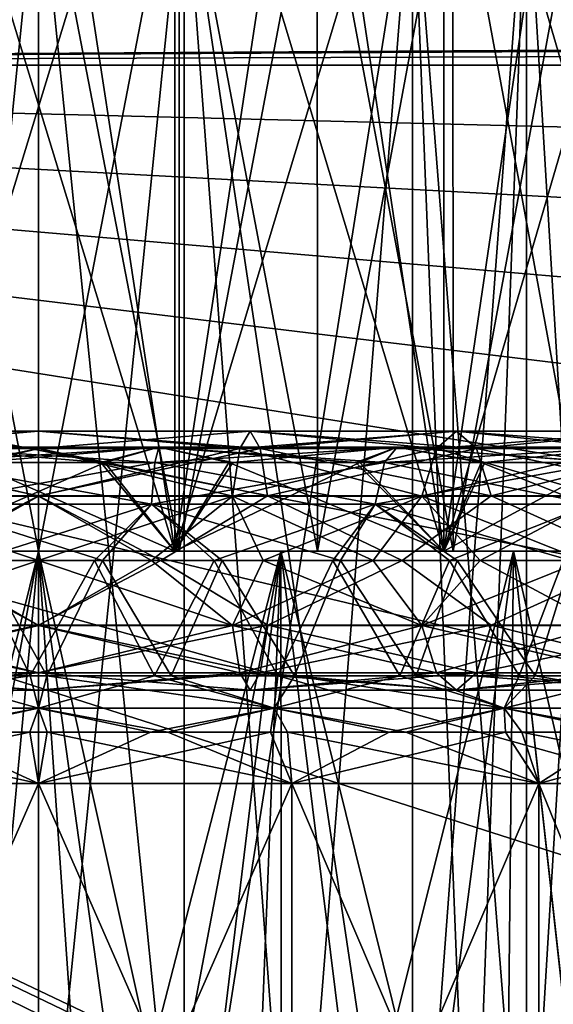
# Model space of a CAD drawing. Header units: metres. Extents: x -104 to 104, y -111 to 38.
# Tile 457 of 656: x -76.62 to -73.32, y 13.7 to 19.78. Entities that reach past the tile are written whole.
import ezdxf

# ---------------------------------------------------------------- set-up
doc = ezdxf.new("R2010")
doc.units = ezdxf.units.M
doc.layers.add('solid_509367_AD153', color=7, linetype='CONTINUOUS')

msp = doc.modelspace()

# ---------------------------------------------------------------- linework, layer by layer
at = {"layer": 'solid_509367_AD153'}
for points in [[(-75.659286, 16.5, 11.218543), (-76.5, 22, 11.25), (-77.340714, 22, 11.218543)], [(-77.340714, 16.5, 11.218543), (-75.659286, 16.5, 11.218543), (-77.340714, 22, 11.218543)], [(-77.340714, 16.5, -11.218543), (-77.340714, 22, -11.218543), (-76.5, 22, -11.25)], [(-77.340714, 16.5, -11.218543), (-76.5, 22, -11.25), (-75.659286, 22, -11.218543)], [(-75.659286, 16.5, -11.218543), (-77.340714, 16.5, -11.218543), (-75.659286, 22, -11.218543)], [(-75.659286, 16.5, 11.218543), (-75.659286, 22, 11.218543), (-76.5, 22, 11.25)], [(-73.996643, 16.5, 10.967939), (-74.823273, 22, 11.124347), (-75.659286, 22, 11.218543)], [(-75.659286, 16.5, 11.218543), (-73.996643, 16.5, 10.967939), (-75.659286, 22, 11.218543)], [(-75.659286, 16.5, -11.218543), (-75.659286, 22, -11.218543), (-74.823273, 22, -11.124347)], [(-75.659286, 16.5, -11.218543), (-74.823273, 22, -11.124347), (-73.996643, 22, -10.967939)], [(-73.996643, 16.5, -10.967939), (-75.659286, 16.5, -11.218543), (-73.996643, 22, -10.967939)], [(-73.996643, 16.5, 10.967939), (-73.996643, 22, 10.967939), (-74.823273, 22, 11.124347)], [(-72.389915, 16.5, 10.47233), (-73.184006, 22, 10.750194), (-73.996643, 22, 10.967939)], [(-73.996643, 16.5, 10.967939), (-72.389915, 16.5, 10.47233), (-73.996643, 22, 10.967939)], [(-73.996643, 16.5, -10.967939), (-73.996643, 22, -10.967939), (-73.184006, 22, -10.750194)], [(-73.996643, 16.5, -10.967939), (-73.184006, 22, -10.750194), (-72.389915, 22, -10.47233)], [(-72.389915, 16.5, -10.47233), (-73.996643, 16.5, -10.967939), (-72.389915, 22, -10.47233)], [(-77.368942, 16.5, -11.46591), (-76.5, 16.5, -11.5), (-77.367256, 21, -11.466357)], [(-77.368942, 16.5, 11.46591), (-77.367256, 21, 11.466357), (-76.5, 21, 11.5)], [(-77.368942, 16.5, 11.46591), (-76.5, 21, 11.5), (-76.5, 16.5, 11.5)], [(-76.5, 16.5, -11.5), (-76.5, 21, -11.5), (-77.367256, 21, -11.466357)], [(-75.631058, 16.5, -11.46591), (-75.632744, 21, -11.466357), (-76.5, 21, -11.5)], [(-76.5, 16.5, -11.5), (-75.631058, 16.5, -11.46591), (-76.5, 21, -11.5)], [(-76.5, 16.5, 11.5), (-76.5, 21, 11.5), (-75.632744, 21, 11.466357)], [(-75.631058, 16.5, 11.46591), (-76.5, 16.5, 11.5), (-75.632744, 21, 11.466357)], [(-75.631058, 16.5, 11.46591), (-75.632744, 21, 11.466357), (-74.779747, 21, 11.370247)], [(-74.777443, 16.5, -11.36965), (-74.779747, 21, -11.370247), (-75.632744, 21, -11.466357)], [(-75.631058, 16.5, -11.46591), (-74.777443, 16.5, -11.36965), (-75.632744, 21, -11.466357)], [(-74.777443, 16.5, 11.36965), (-75.631058, 16.5, 11.46591), (-74.779747, 21, 11.370247)], [(-74.777443, 16.5, 11.36965), (-74.779747, 21, 11.370247), (-73.94101, 21, 11.211671)], [(-73.939148, 16.5, -11.211221), (-73.94101, 21, -11.211671), (-74.779747, 21, -11.370247)], [(-74.777443, 16.5, -11.36965), (-73.939148, 16.5, -11.211221), (-74.779747, 21, -11.370247)], [(-73.939148, 16.5, 11.211221), (-74.777443, 16.5, 11.36965), (-73.94101, 21, 11.211671)], [(-73.939148, 16.5, 11.211221), (-73.94101, 21, 11.211671), (-73.112015, 21, 10.989048)], [(-73.112923, 16.5, -10.989388), (-73.112015, 21, -10.989048), (-73.94101, 21, -11.211671)], [(-73.939148, 16.5, -11.211221), (-73.112923, 16.5, -10.989388), (-73.94101, 21, -11.211671)], [(-73.112923, 16.5, 10.989388), (-73.939148, 16.5, 11.211221), (-73.112015, 21, 10.989048)], [(-77.400002, 11.9, 4), (-77.400002, 20.799999, 4), (-76.5, 20.799999, 4.099938)], [(-76.5, 11.9, 4.1), (-77.400002, 11.9, 4), (-76.5, 20.799999, 4.099938)], [(-76.5, 11.9, -4.1), (-76.5, 20.799999, -4.099938), (-77.400002, 20.799999, -4)], [(-77.400002, 11.9, -4), (-76.5, 11.9, -4.1), (-77.400002, 20.799999, -4)], [(-76.5, 11.9, 4.1), (-76.5, 20.799999, 4.099938), (-75.599998, 20.799999, 4)], [(-75.599998, 11.9, 4), (-76.5, 11.9, 4.1), (-75.599998, 20.799999, 4)], [(-75.599998, 11.9, -4), (-75.599998, 20.799999, -4), (-76.5, 20.799999, -4.099938)], [(-76.5, 11.9, -4.1), (-75.599998, 11.9, -4), (-76.5, 20.799999, -4.099938)], [(-74.190598, 11.381198, 4), (-75.599998, 20.799999, 4), (-74.190598, 20.799999, 4)], [(-74.919487, 11.69908, 4), (-75.599998, 11.9, 4), (-75.599998, 20.799999, 4)], [(-74.919487, 11.69908, 4), (-75.599998, 20.799999, 4), (-74.190598, 11.381198, 4)], [(-75.599998, 11.9, -4), (-74.190598, 20.799999, -4), (-75.599998, 20.799999, -4)], [(-74.915268, 11.697538, -4), (-74.190598, 20.799999, -4), (-75.599998, 11.9, -4)], [(-74.915268, 11.697538, -4), (-74.190598, 11.381198, -4), (-74.190598, 20.799999, -4)], [(-73.485901, 11.9, 2.779423), (-74.190598, 20.799999, 4), (-73.485901, 20.799999, 2.779423)], [(-73.828262, 11.697538, 3.372419), (-74.190598, 20.799999, 4), (-73.485901, 11.9, 2.779423)], [(-74.190598, 11.381198, 4), (-74.190598, 20.799999, 4), (-73.828262, 11.697538, 3.372419)], [(-74.190598, 11.381198, -4), (-73.485901, 20.799999, -2.779423), (-74.190598, 20.799999, -4)], [(-73.826157, 11.69908, -3.368766), (-73.485901, 20.799999, -2.779423), (-74.190598, 11.381198, -4)], [(-73.826157, 11.69908, -3.368766), (-73.485901, 11.9, -2.779423), (-73.485901, 20.799999, -2.779423)], [(-73.485901, 11.9, 2.779423), (-73.485901, 20.799999, 2.779423), (-72.949135, 20.799999, 2.049639)], [(-72.949295, 11.9, 2.05), (-73.485901, 11.9, 2.779423), (-72.949135, 20.799999, 2.049639)], [(-72.949295, 11.9, -2.05), (-72.949135, 20.799999, -2.049639), (-73.485901, 20.799999, -2.779423)], [(-73.485901, 11.9, -2.779423), (-72.949295, 11.9, -2.05), (-73.485901, 20.799999, -2.779423)], [(-88.5, 20.074024, -18.885818), (88.5, 19.5, -19), (-88.5, 19.5, -19)], [(-88.5, 20.074024, -18.885818), (88.5, 20.074024, -18.885818), (88.5, 19.5, -19)], [(-14.688318, 19.950813, 18.930653), (-88.5, 20.072937, 18.886271), (-88.5, 19.5, 19)], [(-14.947223, 19.909328, 18.943069), (-14.688318, 19.950813, 18.930653), (-88.5, 19.5, 19)], [(-15.888826, 19.749252, 18.979147), (-14.947223, 19.909328, 18.943069), (-88.5, 19.5, 19)], [(-15.888826, 19.749252, 18.979147), (-88.5, 19.5, 19), (-17.197384, 19.5, 19)], [(-88.5, -7.5, -19), (-88.5, 19.5, -19), (88.5, 19.5, -19)], [(-36.57795, -7.5, -19), (-88.5, -7.5, -19), (88.5, 19.5, -19)], [(-88.5, 19.5, 19), (-18.989748, 17.759779, 19), (-17.197384, 19.5, 19)], [(-88.5, 19.5, 19), (-20.601435, 15.860655, 19), (-18.989748, 17.759779, 19)], [(-88.5, 19.5, 19), (-22.036695, 13.796837, 19), (-20.601435, 15.860655, 19)], [(-88.5, 19.5, 19), (-23.262661, 11.611843, 19), (-22.036695, 13.796837, 19)], [(-88.5, 19.5, 19), (-24.274422, 9.313841, 19), (-23.262661, 11.611843, 19)], [(-88.5, 19.5, 19), (-25.057833, 6.933899, 19), (-24.274422, 9.313841, 19)], [(-88.5, 19.5, 19), (-25.610046, 4.486145, 19), (-25.057833, 6.933899, 19)], [(-88.5, 19.5, 19), (-25.922733, 1.996398, 19), (-25.610046, 4.486145, 19)], [(-88.5, 19.5, 19), (-25.994944, -0.508141, 19), (-25.922733, 1.996398, 19)], [(-88.5, 19.5, 19), (-28.25597, -9.176244, 19), (-25.994944, -0.508141, 19)], [(-88.5, 19.5, 19), (-30.260374, -8.449453, 19), (-28.25597, -9.176244, 19)], [(-88.5, 19.5, 19), (-32.333549, -7.923218, 19), (-30.260374, -8.449453, 19)], [(-88.5, 19.5, 19), (-34.437721, -7.607192, 19), (-32.333549, -7.923218, 19)], [(-88.5, 19.5, 19), (-36.57795, -7.5, 19), (-34.437721, -7.607192, 19)], [(-88.5, 19.5, 19), (-88.5, -7.5, 19), (-36.57795, -7.5, 19)], [(-77.868744, 17.135294, 8.641914), (-76.5, 17.135294, 8.749638), (-77.806099, 17.242264, 8.24637)], [(-77.868744, 17.135294, -8.641914), (-77.806099, 17.242264, -8.24637), (-76.5, 17.242264, -8.349162)], [(-76.5, 17.135294, -8.749638), (-77.868744, 17.135294, -8.641914), (-76.5, 17.242264, -8.349162)], [(-77.806099, 17.242264, 8.24637), (-76.5, 17.242264, 8.349162), (-77.743484, 17.134457, 7.851048)], [(-76.5, 17.135294, 8.749638), (-76.5, 17.242264, 8.349162), (-77.806099, 17.242264, 8.24637)], [(-77.806099, 17.242264, -8.24637), (-77.743484, 17.134457, -7.851048), (-76.5, 17.134457, -7.948912)], [(-76.5, 17.242264, -8.349162), (-77.806099, 17.242264, -8.24637), (-76.5, 17.134457, -7.948912)], [(-76.5, 17.242264, 8.349162), (-76.5, 17.134457, 7.948912), (-77.743484, 17.134457, 7.851048)], [(-75.193901, 17.242264, 8.24637), (-75.256516, 17.134457, 7.851048), (-76.5, 17.134457, 7.948912)], [(-76.5, 17.242264, 8.349162), (-75.193901, 17.242264, 8.24637), (-76.5, 17.134457, 7.948912)], [(-75.131256, 17.135294, 8.641914), (-75.193901, 17.242264, 8.24637), (-76.5, 17.242264, 8.349162)], [(-76.5, 17.135294, 8.749638), (-75.131256, 17.135294, 8.641914), (-76.5, 17.242264, 8.349162)], [(-76.5, 17.242264, -8.349162), (-76.5, 17.134457, -7.948912), (-75.256516, 17.134457, -7.851048)], [(-75.193901, 17.242264, -8.24637), (-76.5, 17.242264, -8.349162), (-75.256516, 17.134457, -7.851048)], [(-76.5, 17.135294, -8.749638), (-76.5, 17.242264, -8.349162), (-75.193901, 17.242264, -8.24637)], [(-75.131256, 17.135294, -8.641914), (-76.5, 17.135294, -8.749638), (-75.193901, 17.242264, -8.24637)], [(-73.919968, 17.242264, 7.940525), (-74.043648, 17.134457, 7.559865), (-75.256516, 17.134457, 7.851048)], [(-75.193901, 17.242264, 8.24637), (-73.919968, 17.242264, 7.940525), (-75.256516, 17.134457, 7.851048)], [(-75.193901, 17.242264, -8.24637), (-75.256516, 17.134457, -7.851048), (-74.043648, 17.134457, -7.559865)], [(-73.796211, 17.135294, 8.3214), (-73.919968, 17.242264, 7.940525), (-75.193901, 17.242264, 8.24637)], [(-75.131256, 17.135294, 8.641914), (-73.796211, 17.135294, 8.3214), (-75.193901, 17.242264, 8.24637)], [(-73.919968, 17.242264, -7.940525), (-75.193901, 17.242264, -8.24637), (-74.043648, 17.134457, -7.559865)], [(-75.131256, 17.135294, -8.641914), (-75.193901, 17.242264, -8.24637), (-73.919968, 17.242264, -7.940525)], [(-73.796211, 17.135294, -8.3214), (-75.131256, 17.135294, -8.641914), (-73.919968, 17.242264, -7.940525)], [(-72.709557, 17.242264, 7.439158), (-72.891266, 17.134457, 7.082532), (-74.043648, 17.134457, 7.559865)], [(-73.919968, 17.242264, 7.940525), (-72.709557, 17.242264, 7.439158), (-74.043648, 17.134457, 7.559865)], [(-73.919968, 17.242264, -7.940525), (-74.043648, 17.134457, -7.559865), (-72.891266, 17.134457, -7.082532)], [(-72.527748, 17.135294, 7.795984), (-72.709557, 17.242264, 7.439158), (-73.919968, 17.242264, 7.940525)], [(-73.796211, 17.135294, 8.3214), (-72.527748, 17.135294, 7.795984), (-73.919968, 17.242264, 7.940525)], [(-72.709557, 17.242264, -7.439158), (-73.919968, 17.242264, -7.940525), (-72.891266, 17.134457, -7.082532)], [(-73.796211, 17.135294, -8.3214), (-73.919968, 17.242264, -7.940525), (-72.709557, 17.242264, -7.439158)], [(-72.527748, 17.135294, -7.795984), (-73.796211, 17.135294, -8.3214), (-72.709557, 17.242264, -7.439158)], [(-75.756439, 17.142265, 9.922178), (-76.884552, 17.048483, 10.292819), (-77.243561, 17.142265, 9.922178)], [(-77.243561, 17.142265, -9.922178), (-76.908752, 17.048483, -10.291886), (-76.115448, 17.048483, -10.292819)], [(-77.243561, 17.142265, -9.922178), (-76.115448, 17.048483, -10.292819), (-75.756439, 17.142265, -9.922178)], [(-77.243561, 17.142265, 9.922178), (-77.217384, 17.0483, 9.57284), (-75.782616, 17.0483, 9.57284)], [(-75.756439, 17.142265, 9.922178), (-77.243561, 17.142265, 9.922178), (-75.782616, 17.0483, 9.57284)], [(-77.243561, 17.142265, -9.922178), (-75.756439, 17.142265, -9.922178), (-77.217384, 17.0483, -9.57284)], [(-75.756439, 17.142265, -9.922178), (-75.782616, 17.0483, -9.57284), (-77.217384, 17.0483, -9.57284)], [(-75.756439, 17.142265, 9.922178), (-76.091248, 17.048483, 10.291886), (-76.884552, 17.048483, 10.292819)], [(-75.756439, 17.142265, -9.922178), (-76.115448, 17.048483, -10.292819), (-75.324379, 17.048483, -10.232688)], [(-75.756439, 17.142265, 9.922178), (-75.300194, 17.048483, 10.22988), (-76.091248, 17.048483, 10.291886)], [(-75.756439, 17.142265, 9.922178), (-75.782616, 17.0483, 9.57284), (-74.363869, 17.0483, 9.358998)], [(-74.285919, 17.142265, -9.700533), (-74.363869, 17.0483, -9.358998), (-75.782616, 17.0483, -9.57284)], [(-75.756439, 17.142265, -9.922178), (-74.285919, 17.142265, -9.700533), (-75.782616, 17.0483, -9.57284)], [(-74.285919, 17.142265, 9.700533), (-75.300194, 17.048483, 10.22988), (-75.756439, 17.142265, 9.922178)], [(-75.756439, 17.142265, -9.922178), (-75.324379, 17.048483, -10.232688), (-74.539917, 17.048483, -10.111778)], [(-75.756439, 17.142265, -9.922178), (-74.539917, 17.048483, -10.111778), (-74.285919, 17.142265, -9.700533)], [(-74.285919, 17.142265, 9.700533), (-75.756439, 17.142265, 9.922178), (-74.363869, 17.0483, 9.358998)], [(-74.285919, 17.142265, 9.700533), (-74.516182, 17.048483, 10.107148), (-75.300194, 17.048483, 10.22988)], [(-74.285919, 17.142265, -9.700533), (-74.539917, 17.048483, -10.111778), (-73.76712, 17.048483, -9.930829)], [(-74.285919, 17.142265, 9.700533), (-73.743835, 17.048483, 9.924391), (-74.516182, 17.048483, 10.107148)], [(-74.285919, 17.142265, 9.700533), (-74.363869, 17.0483, 9.358998), (-72.992844, 17.0483, 8.936092)], [(-72.864861, 17.142265, -9.262194), (-72.992844, 17.0483, -8.936092), (-74.363869, 17.0483, -9.358998)], [(-74.285919, 17.142265, -9.700533), (-72.864861, 17.142265, -9.262194), (-74.363869, 17.0483, -9.358998)], [(-72.864861, 17.142265, 9.262194), (-73.743835, 17.048483, 9.924391), (-74.285919, 17.142265, 9.700533)], [(-74.285919, 17.142265, -9.700533), (-73.76712, 17.048483, -9.930829), (-73.010841, 17.048483, -9.691013)], [(-74.285919, 17.142265, -9.700533), (-73.010841, 17.048483, -9.691013), (-72.864861, 17.142265, -9.262194)], [(-72.864861, 17.142265, 9.262194), (-74.285919, 17.142265, 9.700533), (-72.992844, 17.0483, 8.936092)], [(-72.864861, 17.142265, 9.262194), (-72.987991, 17.048483, 9.682757), (-73.743835, 17.048483, 9.924391)], [(-77.914612, 16.842264, 8.931488), (-76.5, 16.842264, 9.04282), (-77.868744, 17.135294, 8.641914)], [(-77.914612, 16.842264, -8.931488), (-77.868744, 17.135294, -8.641914), (-76.5, 17.135294, -8.749638)], [(-76.5, 16.842264, -9.04282), (-77.914612, 16.842264, -8.931488), (-76.5, 17.135294, -8.749638)], [(-76.5, 16.842264, 9.04282), (-76.5, 17.135294, 8.749638), (-77.868744, 17.135294, 8.641914)], [(-77.743484, 17.134457, 7.851048), (-76.5, 17.134457, 7.948912), (-77.697716, 16.840813, 7.562081)], [(-77.743484, 17.134457, -7.851048), (-77.697716, 16.840813, -7.562081), (-76.5, 16.840813, -7.656343)], [(-76.5, 17.134457, -7.948912), (-77.743484, 17.134457, -7.851048), (-76.5, 16.840813, -7.656343)], [(-76.5, 17.134457, 7.948912), (-76.5, 16.840813, 7.656343), (-77.697716, 16.840813, 7.562081)], [(-75.085388, 16.842264, 8.931488), (-75.131256, 17.135294, 8.641914), (-76.5, 17.135294, 8.749638)], [(-76.5, 16.842264, 9.04282), (-75.085388, 16.842264, 8.931488), (-76.5, 17.135294, 8.749638)], [(-76.5, 16.842264, -9.04282), (-76.5, 17.135294, -8.749638), (-75.131256, 17.135294, -8.641914)], [(-75.085388, 16.842264, -8.931488), (-76.5, 16.842264, -9.04282), (-75.131256, 17.135294, -8.641914)], [(-75.256516, 17.134457, 7.851048), (-75.302284, 16.840813, 7.562081), (-76.5, 16.840813, 7.656343)], [(-76.5, 17.134457, 7.948912), (-75.256516, 17.134457, 7.851048), (-76.5, 16.840813, 7.656343)], [(-76.5, 17.134457, -7.948912), (-76.5, 16.840813, -7.656343), (-75.302284, 16.840813, -7.562081)], [(-75.256516, 17.134457, -7.851048), (-76.5, 17.134457, -7.948912), (-75.302284, 16.840813, -7.562081)], [(-74.043648, 17.134457, 7.559865), (-74.134056, 16.840813, 7.281615), (-75.302284, 16.840813, 7.562081)], [(-75.256516, 17.134457, 7.851048), (-74.043648, 17.134457, 7.559865), (-75.302284, 16.840813, 7.562081)], [(-75.256516, 17.134457, -7.851048), (-75.302284, 16.840813, -7.562081), (-74.134056, 16.840813, -7.281615)], [(-74.043648, 17.134457, -7.559865), (-75.256516, 17.134457, -7.851048), (-74.134056, 16.840813, -7.281615)], [(-73.705612, 16.842264, 8.600233), (-73.796211, 17.135294, 8.3214), (-75.131256, 17.135294, 8.641914)], [(-75.085388, 16.842264, 8.931488), (-73.705612, 16.842264, 8.600233), (-75.131256, 17.135294, 8.641914)], [(-75.085388, 16.842264, -8.931488), (-75.131256, 17.135294, -8.641914), (-73.796211, 17.135294, -8.3214)], [(-73.705612, 16.842264, -8.600233), (-75.085388, 16.842264, -8.931488), (-73.796211, 17.135294, -8.3214)], [(-72.891266, 17.134457, 7.082532), (-73.024094, 16.840813, 6.821852), (-74.134056, 16.840813, 7.281615)], [(-74.043648, 17.134457, 7.559865), (-72.891266, 17.134457, 7.082532), (-74.134056, 16.840813, 7.281615)], [(-74.043648, 17.134457, -7.559865), (-74.134056, 16.840813, -7.281615), (-73.024094, 16.840813, -6.821852)], [(-72.891266, 17.134457, -7.082532), (-74.043648, 17.134457, -7.559865), (-73.024094, 16.840813, -6.821852)], [(-72.394646, 16.842264, 8.057212), (-72.527748, 17.135294, 7.795984), (-73.796211, 17.135294, 8.3214)], [(-73.705612, 16.842264, 8.600233), (-72.394646, 16.842264, 8.057212), (-73.796211, 17.135294, 8.3214)], [(-73.705612, 16.842264, -8.600233), (-73.796211, 17.135294, -8.3214), (-72.527748, 17.135294, -7.795984)], [(-72.394646, 16.842264, -8.057212), (-73.705612, 16.842264, -8.600233), (-72.527748, 17.135294, -7.795984)], [(-76.091248, 17.048483, 10.291886), (-75.659286, 16.5, 11.218543), (-77.340714, 16.5, 11.218543)], [(-76.884552, 17.048483, 10.292819), (-76.091248, 17.048483, 10.291886), (-77.340714, 16.5, 11.218543)], [(-76.908752, 17.048483, -10.291886), (-77.340714, 16.5, -11.218543), (-75.659286, 16.5, -11.218543)], [(-77.217384, 17.0483, 9.57284), (-77.198235, 16.79163, 9.31729), (-75.801765, 16.79163, 9.31729)], [(-75.782616, 17.0483, 9.57284), (-77.217384, 17.0483, 9.57284), (-75.801765, 16.79163, 9.31729)], [(-77.217384, 17.0483, -9.57284), (-75.782616, 17.0483, -9.57284), (-77.198235, 16.79163, -9.31729)], [(-75.782616, 17.0483, -9.57284), (-75.801765, 16.79163, -9.31729), (-77.198235, 16.79163, -9.31729)], [(-76.115448, 17.048483, -10.292819), (-76.908752, 17.048483, -10.291886), (-75.659286, 16.5, -11.218543)], [(-75.324379, 17.048483, -10.232688), (-76.115448, 17.048483, -10.292819), (-75.659286, 16.5, -11.218543)], [(-76.091248, 17.048483, 10.291886), (-75.300194, 17.048483, 10.22988), (-75.659286, 16.5, 11.218543)], [(-75.782616, 17.0483, 9.57284), (-75.801765, 16.79163, 9.31729), (-74.420891, 16.79163, 9.109158)], [(-74.363869, 17.0483, -9.358998), (-74.420891, 16.79163, -9.109158), (-75.801765, 16.79163, -9.31729)], [(-75.782616, 17.0483, -9.57284), (-74.363869, 17.0483, -9.358998), (-75.801765, 16.79163, -9.31729)], [(-74.363869, 17.0483, 9.358998), (-75.782616, 17.0483, 9.57284), (-74.420891, 16.79163, 9.109158)], [(-74.516182, 17.048483, 10.107148), (-73.996643, 16.5, 10.967939), (-75.659286, 16.5, 11.218543)], [(-75.300194, 17.048483, 10.22988), (-74.516182, 17.048483, 10.107148), (-75.659286, 16.5, 11.218543)], [(-75.324379, 17.048483, -10.232688), (-75.659286, 16.5, -11.218543), (-73.996643, 16.5, -10.967939)], [(-74.539917, 17.048483, -10.111778), (-75.324379, 17.048483, -10.232688), (-73.996643, 16.5, -10.967939)], [(-73.76712, 17.048483, -9.930829), (-74.539917, 17.048483, -10.111778), (-73.996643, 16.5, -10.967939)], [(-74.516182, 17.048483, 10.107148), (-73.743835, 17.048483, 9.924391), (-73.996643, 16.5, 10.967939)], [(-74.363869, 17.0483, 9.358998), (-74.420891, 16.79163, 9.109158), (-73.086464, 16.79163, 8.69754)], [(-72.992844, 17.0483, -8.936092), (-73.086464, 16.79163, -8.69754), (-74.420891, 16.79163, -9.109158)], [(-74.363869, 17.0483, -9.358998), (-72.992844, 17.0483, -8.936092), (-74.420891, 16.79163, -9.109158)], [(-72.992844, 17.0483, 8.936092), (-74.363869, 17.0483, 9.358998), (-73.086464, 16.79163, 8.69754)], [(-72.987991, 17.048483, 9.682757), (-72.389915, 16.5, 10.47233), (-73.996643, 16.5, 10.967939)], [(-73.743835, 17.048483, 9.924391), (-72.987991, 17.048483, 9.682757), (-73.996643, 16.5, 10.967939)], [(-73.76712, 17.048483, -9.930829), (-73.996643, 16.5, -10.967939), (-72.389915, 16.5, -10.47233)], [(-73.010841, 17.048483, -9.691013), (-73.76712, 17.048483, -9.930829), (-72.389915, 16.5, -10.47233)], [(-77.914612, 16.842264, 8.931488), (-77.2556, 16.442265, 9.118748), (-76.5, 16.842264, 9.04282)], [(-76.5, 16.842264, -9.04282), (-77.2556, 16.442265, -9.118748), (-77.914612, 16.842264, -8.931488)], [(-77.697716, 16.840813, 7.562081), (-76.5, 16.840813, 7.656343), (-77.196625, 16.442265, 7.517793)], [(-77.697716, 16.840813, -7.562081), (-77.196625, 16.442265, -7.517793), (-76.5, 16.442265, -7.55)], [(-76.5, 16.840813, -7.656343), (-77.697716, 16.840813, -7.562081), (-76.5, 16.442265, -7.55)], [(-76.5, 16.842264, 9.04282), (-77.2556, 16.442265, 9.118748), (-75.7444, 16.442265, 9.118748)], [(-76.5, 16.842264, -9.04282), (-75.7444, 16.442265, -9.118748), (-77.2556, 16.442265, -9.118748)], [(-76.5, 16.840813, 7.656343), (-76.5, 16.442265, 7.55), (-77.196625, 16.442265, 7.517793)], [(-76.5, 16.842264, 9.04282), (-75.7444, 16.442265, 9.118748), (-75.085388, 16.842264, 8.931488)], [(-75.085388, 16.842264, -8.931488), (-75.7444, 16.442265, -9.118748), (-76.5, 16.842264, -9.04282)], [(-75.302284, 16.840813, 7.562081), (-75.803375, 16.442265, 7.517793), (-76.5, 16.442265, 7.55)], [(-76.5, 16.840813, 7.656343), (-75.302284, 16.840813, 7.562081), (-76.5, 16.442265, 7.55)], [(-76.5, 16.840813, -7.656343), (-76.5, 16.442265, -7.55), (-75.803375, 16.442265, -7.517793)], [(-75.302284, 16.840813, -7.562081), (-76.5, 16.840813, -7.656343), (-75.803375, 16.442265, -7.517793)], [(-75.302284, 16.840813, 7.562081), (-75.112694, 16.442265, 7.421447), (-75.803375, 16.442265, 7.517793)], [(-75.302284, 16.840813, -7.562081), (-75.803375, 16.442265, -7.517793), (-75.112694, 16.442265, -7.421447)], [(-75.085388, 16.842264, 8.931488), (-75.7444, 16.442265, 9.118748), (-74.253807, 16.442265, 8.870012)], [(-75.085388, 16.842264, -8.931488), (-74.253807, 16.442265, -8.870012), (-75.7444, 16.442265, -9.118748)], [(-75.302284, 16.840813, 7.562081), (-74.134056, 16.840813, 7.281615), (-75.112694, 16.442265, 7.421447)], [(-75.302284, 16.840813, -7.562081), (-75.112694, 16.442265, -7.421447), (-74.433846, 16.442265, -7.261784)], [(-74.134056, 16.840813, -7.281615), (-75.302284, 16.840813, -7.562081), (-74.433846, 16.442265, -7.261784)], [(-74.134056, 16.840813, 7.281615), (-74.433846, 16.442265, 7.261784), (-75.112694, 16.442265, 7.421447)], [(-75.085388, 16.842264, 8.931488), (-74.253807, 16.442265, 8.870012), (-73.705612, 16.842264, 8.600233)], [(-73.705612, 16.842264, -8.600233), (-74.253807, 16.442265, -8.870012), (-75.085388, 16.842264, -8.931488)], [(-74.134056, 16.840813, 7.281615), (-73.772629, 16.442265, 7.040165), (-74.433846, 16.442265, 7.261784)], [(-74.134056, 16.840813, -7.281615), (-74.433846, 16.442265, -7.261784), (-73.772629, 16.442265, -7.040165)], [(-73.705612, 16.842264, 8.600233), (-74.253807, 16.442265, 8.870012), (-72.824486, 16.442265, 8.379326)], [(-73.705612, 16.842264, -8.600233), (-72.824486, 16.442265, -8.379326), (-74.253807, 16.442265, -8.870012)], [(-74.134056, 16.840813, 7.281615), (-73.024094, 16.840813, 6.821852), (-73.772629, 16.442265, 7.040165)], [(-74.134056, 16.840813, -7.281615), (-73.772629, 16.442265, -7.040165), (-73.134674, 16.442265, -6.758483)], [(-73.024094, 16.840813, -6.821852), (-74.134056, 16.840813, -7.281615), (-73.134674, 16.442265, -6.758483)], [(-73.024094, 16.840813, 6.821852), (-73.134674, 16.442265, 6.758483), (-73.772629, 16.442265, 7.040165)], [(-73.705612, 16.842264, 8.600233), (-72.824486, 16.442265, 8.379326), (-72.394646, 16.842264, 8.057212)], [(-72.394646, 16.842264, -8.057212), (-72.824486, 16.442265, -8.379326), (-73.705612, 16.842264, -8.600233)], [(-77.198235, 16.79163, 9.31729), (-76.845345, 16.442265, 9.243551), (-76.104431, 16.442265, 9.241538)], [(-75.801765, 16.79163, 9.31729), (-77.198235, 16.79163, 9.31729), (-76.104431, 16.442265, 9.241538)], [(-77.198235, 16.79163, -9.31729), (-75.801765, 16.79163, -9.31729), (-76.895569, 16.442265, -9.241538)], [(-75.801765, 16.79163, -9.31729), (-76.154655, 16.442265, -9.243551), (-76.895569, 16.442265, -9.241538)], [(-75.801765, 16.79163, -9.31729), (-75.415901, 16.442265, -9.186253), (-76.154655, 16.442265, -9.243551)], [(-75.801765, 16.79163, 9.31729), (-76.104431, 16.442265, 9.241538), (-75.365883, 16.442265, 9.180211)], [(-75.801765, 16.79163, 9.31729), (-75.365883, 16.442265, 9.180211), (-74.634544, 16.442265, 9.059943)], [(-74.420891, 16.79163, 9.109158), (-75.801765, 16.79163, 9.31729), (-74.634544, 16.442265, 9.059943)], [(-75.801765, 16.79163, -9.31729), (-74.420891, 16.79163, -9.109158), (-75.415901, 16.442265, -9.186253)], [(-74.420891, 16.79163, -9.109158), (-74.683762, 16.442265, -9.069938), (-75.415901, 16.442265, -9.186253)], [(-74.420891, 16.79163, -9.109158), (-73.963356, 16.442265, -8.895388), (-74.683762, 16.442265, -9.069938)], [(-74.420891, 16.79163, 9.109158), (-74.634544, 16.442265, 9.059943), (-73.915085, 16.442265, 8.881481)], [(-74.420891, 16.79163, 9.109158), (-73.915085, 16.442265, 8.881481), (-73.212433, 16.442265, 8.646063)], [(-73.086464, 16.79163, 8.69754), (-74.420891, 16.79163, 9.109158), (-73.212433, 16.442265, 8.646063)], [(-74.420891, 16.79163, -9.109158), (-73.086464, 16.79163, -8.69754), (-73.963356, 16.442265, -8.895388)], [(-73.086464, 16.79163, -8.69754), (-73.259491, 16.442265, -8.663811), (-73.963356, 16.442265, -8.895388)], [(-77.995377, 16.5, -9.380819), (-76.5, 16.5, -9.5), (-77.368942, 16.5, -11.46591)], [(-76.5, 16.5, 9.5), (-77.960716, 10.619172, 9.387029), (-77.995377, 16.5, 9.380819)], [(-77.995377, 16.5, -9.380819), (-77.048134, 10.666221, -9.484174), (-76.5, 10.70348, -9.5)], [(-77.995377, 16.5, -9.380819), (-76.5, 10.70348, -9.5), (-76.5, 16.5, -9.5)], [(-76.5, 16.5, 9.5), (-77.995377, 16.5, 9.380819), (-76.5, 16.5, 11.5)], [(-77.995377, 16.5, 9.380819), (-77.368942, 16.5, 11.46591), (-76.5, 16.5, 11.5)], [(-76.5, 16.5, 9.5), (-77.591888, 10.635912, 9.437043), (-77.960716, 10.619172, 9.387029)], [(-76.5, 16.5, 9.5), (-77.048088, 10.666222, 9.484177), (-77.591888, 10.635912, 9.437043)], [(-76.5, 16.5, -9.5), (-76.5, 16.5, -11.5), (-77.368942, 16.5, -11.46591)], [(-76.5, 16.5, 9.5), (-76.5, 10.70348, 9.5), (-77.048088, 10.666222, 9.484177)], [(-75.004623, 16.5, 9.380819), (-76.098671, 10.730312, 9.491519), (-76.5, 10.70348, 9.5)], [(-75.004623, 16.5, 9.380819), (-76.5, 10.70348, 9.5), (-76.5, 16.5, 9.5)], [(-76.5, 16.5, -9.5), (-75.697693, 10.757462, -9.466061), (-75.229797, 10.790717, -9.414701)], [(-75.004623, 16.5, -9.380819), (-76.5, 16.5, -9.5), (-75.229797, 10.790717, -9.414701)], [(-76.5, 16.5, -9.5), (-76.098579, 10.730318, -9.491515), (-75.697693, 10.757462, -9.466061)], [(-76.5, 16.5, -9.5), (-76.5, 10.70348, -9.5), (-76.098579, 10.730318, -9.491515)], [(-75.004623, 16.5, -9.380819), (-76.5, 16.5, -11.5), (-76.5, 16.5, -9.5)], [(-75.004623, 16.5, -9.380819), (-75.631058, 16.5, -11.46591), (-76.5, 16.5, -11.5)], [(-75.004623, 16.5, 9.380819), (-76.5, 16.5, 9.5), (-75.631058, 16.5, 11.46591)], [(-76.5, 16.5, 9.5), (-76.5, 16.5, 11.5), (-75.631058, 16.5, 11.46591)], [(-75.004623, 16.5, 9.380819), (-75.697693, 10.757462, 9.466061), (-76.098671, 10.730312, 9.491519)], [(-75.004623, 16.5, 9.380819), (-75.229767, 10.79072, 9.414697), (-75.697693, 10.757462, 9.466061)], [(-75.004623, 16.5, -9.380819), (-74.777443, 16.5, -11.36965), (-75.631058, 16.5, -11.46591)], [(-75.004623, 16.5, 9.380819), (-75.631058, 16.5, 11.46591), (-74.777443, 16.5, 11.36965)], [(-75.004623, 16.5, -9.380819), (-75.229797, 10.790717, -9.414701), (-74.998024, 10.808739, -9.380515)], [(-75.004623, 16.5, 9.380819), (-74.998123, 10.808731, 9.38053), (-75.229767, 10.79072, 9.414697)], [(-73.56707, 16.5, 9.035478), (-74.998123, 10.808731, 9.38053), (-75.004623, 16.5, 9.380819)], [(-75.004623, 16.5, -9.380819), (-74.998024, 10.808739, -9.380515), (-74.305962, 10.868917, -9.24317)], [(-75.004623, 16.5, -9.380819), (-74.305962, 10.868917, -9.24317), (-73.625328, 10.938002, -9.054626)], [(-75.004623, 16.5, -9.380819), (-73.625328, 10.938002, -9.054626), (-73.56707, 16.5, -9.035478)], [(-75.004623, 16.5, -9.380819), (-73.56707, 16.5, -9.035478), (-74.777443, 16.5, -11.36965)], [(-73.56707, 16.5, 9.035478), (-75.004623, 16.5, 9.380819), (-73.939148, 16.5, 11.211221)], [(-75.004623, 16.5, 9.380819), (-74.777443, 16.5, 11.36965), (-73.939148, 16.5, 11.211221)], [(-73.56707, 16.5, 9.035478), (-74.306198, 10.868896, 9.243225), (-74.998123, 10.808731, 9.38053)], [(-73.56707, 16.5, -9.035478), (-73.939148, 16.5, -11.211221), (-74.777443, 16.5, -11.36965)], [(-73.56707, 16.5, 9.035478), (-73.625725, 10.937958, 9.054752), (-74.306198, 10.868896, 9.243225)], [(-73.56707, 16.5, -9.035478), (-73.112923, 16.5, -10.989388), (-73.939148, 16.5, -11.211221)], [(-73.56707, 16.5, 9.035478), (-73.939148, 16.5, 11.211221), (-73.112923, 16.5, 10.989388)], [(-73.56707, 16.5, 9.035478), (-72.959328, 11.016049, 8.815535), (-73.625725, 10.937958, 9.054752)], [(-73.56707, 16.5, -9.035478), (-73.625328, 10.938002, -9.054626), (-72.958733, 11.016124, -8.815294)], [(-72.184845, 16.5, 8.462941), (-72.959328, 11.016049, 8.815535), (-73.56707, 16.5, 9.035478)], [(-73.56707, 16.5, -9.035478), (-72.958733, 11.016124, -8.815294), (-72.322594, 11.101532, -8.53225)], [(-73.56707, 16.5, -9.035478), (-72.322594, 11.101532, -8.53225), (-72.184845, 16.5, -8.462941)], [(-73.56707, 16.5, -9.035478), (-72.184845, 16.5, -8.462941), (-73.112923, 16.5, -10.989388)], [(-72.184845, 16.5, 8.462941), (-73.56707, 16.5, 9.035478), (-72.298309, 16.5, 10.703978)], [(-73.56707, 16.5, 9.035478), (-73.112923, 16.5, 10.989388), (-72.298309, 16.5, 10.703978)], [(-77.914742, 16.043716, 8.932314), (-76.5, 16.043716, 9.043656), (-77.2556, 16.442265, 9.118748)], [(-77.2556, 16.442265, -9.118748), (-76.5, 16.043716, -9.043656), (-77.914742, 16.043716, -8.932314)], [(-76.5, 16.442265, 7.55), (-76.5, 16.042265, 7.65718), (-77.697845, 16.042265, 7.562907)], [(-77.196625, 16.442265, 7.517793), (-76.5, 16.442265, 7.55), (-77.697845, 16.042265, 7.562907)], [(-77.196625, 16.442265, -7.517793), (-77.697845, 16.042265, -7.562907), (-76.5, 16.042265, -7.65718)], [(-76.895569, 16.442265, -9.241538), (-76.551941, 15.73094, -9.249854), (-77.319267, 15.73094, -9.213648)], [(-76.5, 16.043716, 9.043656), (-75.7444, 16.442265, 9.118748), (-77.2556, 16.442265, 9.118748)], [(-77.2556, 16.442265, -9.118748), (-75.7444, 16.442265, -9.118748), (-76.5, 16.043716, -9.043656)], [(-77.215439, 15.73094, 9.222291), (-76.448059, 15.73094, 9.249854), (-76.845345, 16.442265, 9.243551)], [(-76.5, 16.442265, -7.55), (-77.196625, 16.442265, -7.517793), (-76.5, 16.042265, -7.65718)], [(-76.895569, 16.442265, -9.241538), (-76.154655, 16.442265, -9.243551), (-76.551941, 15.73094, -9.249854)], [(-76.448059, 15.73094, 9.249854), (-76.104431, 16.442265, 9.241538), (-76.845345, 16.442265, 9.243551)], [(-76.154655, 16.442265, -9.243551), (-75.784561, 15.73094, -9.222291), (-76.551941, 15.73094, -9.249854)], [(-76.5, 16.043716, 9.043656), (-75.085258, 16.043716, 8.932314), (-75.7444, 16.442265, 9.118748)], [(-75.803375, 16.442265, 7.517793), (-75.302155, 16.042265, 7.562907), (-76.5, 16.042265, 7.65718)], [(-76.5, 16.442265, 7.55), (-75.803375, 16.442265, 7.517793), (-76.5, 16.042265, 7.65718)], [(-75.7444, 16.442265, -9.118748), (-75.085258, 16.043716, -8.932314), (-76.5, 16.043716, -9.043656)], [(-76.5, 16.442265, -7.55), (-76.5, 16.042265, -7.65718), (-75.302155, 16.042265, -7.562907)], [(-75.803375, 16.442265, -7.517793), (-76.5, 16.442265, -7.55), (-75.302155, 16.042265, -7.562907)], [(-76.448059, 15.73094, 9.249854), (-75.680733, 15.73094, 9.213648), (-76.104431, 16.442265, 9.241538)], [(-76.154655, 16.442265, -9.243551), (-75.415901, 16.442265, -9.186253), (-75.784561, 15.73094, -9.222291)], [(-75.680733, 15.73094, 9.213648), (-75.365883, 16.442265, 9.180211), (-76.104431, 16.442265, 9.241538)], [(-75.803375, 16.442265, 7.517793), (-75.112694, 16.442265, 7.421447), (-75.302155, 16.042265, 7.562907)], [(-75.112694, 16.442265, -7.421447), (-75.803375, 16.442265, -7.517793), (-75.302155, 16.042265, -7.562907)], [(-75.415901, 16.442265, -9.186253), (-75.022095, 15.73094, -9.131171), (-75.784561, 15.73094, -9.222291)], [(-75.085258, 16.043716, 8.932314), (-74.253807, 16.442265, 8.870012), (-75.7444, 16.442265, 9.118748)], [(-75.7444, 16.442265, -9.118748), (-74.253807, 16.442265, -8.870012), (-75.085258, 16.043716, -8.932314)], [(-75.680733, 15.73094, 9.213648), (-74.919098, 15.73094, 9.113905), (-75.365883, 16.442265, 9.180211)], [(-75.415901, 16.442265, -9.186253), (-74.683762, 16.442265, -9.069938), (-75.022095, 15.73094, -9.131171)], [(-74.919098, 15.73094, 9.113905), (-74.634544, 16.442265, 9.059943), (-75.365883, 16.442265, 9.180211)], [(-74.433846, 16.442265, 7.261784), (-74.133804, 16.042265, 7.282411), (-75.302155, 16.042265, 7.562907)], [(-75.112694, 16.442265, 7.421447), (-74.433846, 16.442265, 7.261784), (-75.302155, 16.042265, 7.562907)], [(-75.112694, 16.442265, -7.421447), (-75.302155, 16.042265, -7.562907), (-74.133804, 16.042265, -7.282411)], [(-74.433846, 16.442265, -7.261784), (-75.112694, 16.442265, -7.421447), (-74.133804, 16.042265, -7.282411)], [(-75.085258, 16.043716, 8.932314), (-73.705353, 16.043716, 8.601028), (-74.253807, 16.442265, 8.870012)], [(-74.253807, 16.442265, -8.870012), (-73.705353, 16.043716, -8.601028), (-75.085258, 16.043716, -8.932314)], [(-74.683762, 16.442265, -9.069938), (-74.269554, 15.73094, -8.97706), (-75.022095, 15.73094, -9.131171)], [(-74.919098, 15.73094, 9.113905), (-74.168701, 15.73094, 8.951399), (-74.634544, 16.442265, 9.059943)], [(-74.683762, 16.442265, -9.069938), (-73.963356, 16.442265, -8.895388), (-74.269554, 15.73094, -8.97706)], [(-74.168701, 15.73094, 8.951399), (-73.915085, 16.442265, 8.881481), (-74.634544, 16.442265, 9.059943)], [(-74.433846, 16.442265, 7.261784), (-73.772629, 16.442265, 7.040165), (-74.133804, 16.042265, 7.282411)], [(-73.772629, 16.442265, -7.040165), (-74.433846, 16.442265, -7.261784), (-74.133804, 16.042265, -7.282411)], [(-73.963356, 16.442265, -8.895388), (-73.53244, 15.73094, -8.761054), (-74.269554, 15.73094, -8.97706)], [(-73.705353, 16.043716, 8.601028), (-72.824486, 16.442265, 8.379326), (-74.253807, 16.442265, 8.870012)], [(-74.253807, 16.442265, -8.870012), (-72.824486, 16.442265, -8.379326), (-73.705353, 16.043716, -8.601028)], [(-74.168701, 15.73094, 8.951399), (-73.434273, 15.73094, 8.727189), (-73.915085, 16.442265, 8.881481)], [(-73.134674, 16.442265, 6.758483), (-73.023712, 16.042265, 6.822597), (-74.133804, 16.042265, 7.282411)], [(-73.772629, 16.442265, 7.040165), (-73.134674, 16.442265, 6.758483), (-74.133804, 16.042265, 7.282411)], [(-73.772629, 16.442265, -7.040165), (-74.133804, 16.042265, -7.282411), (-73.023712, 16.042265, -6.822597)], [(-73.963356, 16.442265, -8.895388), (-73.259491, 16.442265, -8.663811), (-73.53244, 15.73094, -8.761054)], [(-73.434273, 15.73094, 8.727189), (-73.212433, 16.442265, 8.646063), (-73.915085, 16.442265, 8.881481)], [(-73.134674, 16.442265, -6.758483), (-73.772629, 16.442265, -7.040165), (-73.023712, 16.042265, -6.822597)], [(-73.705353, 16.043716, 8.601028), (-72.394264, 16.043716, 8.057957), (-72.824486, 16.442265, 8.379326)], [(-72.824486, 16.442265, -8.379326), (-72.394264, 16.043716, -8.057957), (-73.705353, 16.043716, -8.601028)], [(-73.259491, 16.442265, -8.663811), (-72.815979, 15.73094, -8.484719), (-73.53244, 15.73094, -8.761054)], [(-73.434273, 15.73094, 8.727189), (-72.72065, 15.73094, 8.442691), (-73.212433, 16.442265, 8.646063)], [(-76.5, 15.750073, 8.751088), (-76.5, 16.043716, 9.043656), (-77.914742, 16.043716, 8.932314)], [(-77.868973, 15.750073, 8.643348), (-76.5, 15.750073, 8.751088), (-77.914742, 16.043716, 8.932314)], [(-77.868973, 15.750073, -8.643348), (-77.914742, 16.043716, -8.932314), (-76.5, 16.043716, -9.043656)], [(-76.5, 15.750073, -8.751088), (-77.868973, 15.750073, -8.643348), (-76.5, 16.043716, -9.043656)], [(-76.5, 16.042265, 7.65718), (-76.5, 15.749235, 7.950363), (-77.743713, 15.749235, 7.852481)], [(-77.697845, 16.042265, 7.562907), (-76.5, 16.042265, 7.65718), (-77.743713, 15.749235, 7.852481)], [(-77.697845, 16.042265, -7.562907), (-77.743713, 15.749235, -7.852481), (-76.5, 15.749235, -7.950363)], [(-76.5, 16.042265, -7.65718), (-77.697845, 16.042265, -7.562907), (-76.5, 15.749235, -7.950363)], [(-75.131027, 15.750073, 8.643348), (-75.085258, 16.043716, 8.932314), (-76.5, 16.043716, 9.043656)], [(-76.5, 15.750073, 8.751088), (-75.131027, 15.750073, 8.643348), (-76.5, 16.043716, 9.043656)], [(-76.5, 15.750073, -8.751088), (-76.5, 16.043716, -9.043656), (-75.085258, 16.043716, -8.932314)], [(-75.131027, 15.750073, -8.643348), (-76.5, 15.750073, -8.751088), (-75.085258, 16.043716, -8.932314)], [(-75.302155, 16.042265, 7.562907), (-75.256287, 15.749235, 7.852481), (-76.5, 15.749235, 7.950363)], [(-76.5, 16.042265, 7.65718), (-75.302155, 16.042265, 7.562907), (-76.5, 15.749235, 7.950363)], [(-76.5, 16.042265, -7.65718), (-76.5, 15.749235, -7.950363), (-75.256287, 15.749235, -7.852481)], [(-75.302155, 16.042265, -7.562907), (-76.5, 16.042265, -7.65718), (-75.256287, 15.749235, -7.852481)], [(-75.302155, 16.042265, 7.562907), (-74.133804, 16.042265, 7.282411), (-75.256287, 15.749235, 7.852481)], [(-75.302155, 16.042265, -7.562907), (-75.256287, 15.749235, -7.852481), (-74.043205, 15.749235, -7.561244)], [(-74.133804, 16.042265, -7.282411), (-75.302155, 16.042265, -7.562907), (-74.043205, 15.749235, -7.561244)], [(-74.133804, 16.042265, 7.282411), (-74.043205, 15.749235, 7.561244), (-75.256287, 15.749235, 7.852481)], [(-75.131027, 15.750073, 8.643348), (-73.795769, 15.750073, 8.322779), (-75.085258, 16.043716, 8.932314)], [(-75.131027, 15.750073, -8.643348), (-75.085258, 16.043716, -8.932314), (-73.705353, 16.043716, -8.601028)], [(-73.795769, 15.750073, -8.322779), (-75.131027, 15.750073, -8.643348), (-73.705353, 16.043716, -8.601028)], [(-73.795769, 15.750073, 8.322779), (-73.705353, 16.043716, 8.601028), (-75.085258, 16.043716, 8.932314)], [(-74.133804, 16.042265, 7.282411), (-73.023712, 16.042265, 6.822597), (-74.043205, 15.749235, 7.561244)], [(-74.133804, 16.042265, -7.282411), (-74.043205, 15.749235, -7.561244), (-72.89061, 15.749235, -7.083825)], [(-73.023712, 16.042265, -6.822597), (-74.133804, 16.042265, -7.282411), (-72.89061, 15.749235, -7.083825)], [(-73.023712, 16.042265, 6.822597), (-72.89061, 15.749235, 7.083825), (-74.043205, 15.749235, 7.561244)], [(-73.795769, 15.750073, 8.322779), (-72.527092, 15.750073, 7.797276), (-73.705353, 16.043716, 8.601028)], [(-73.795769, 15.750073, -8.322779), (-73.705353, 16.043716, -8.601028), (-72.394264, 16.043716, -8.057957)], [(-72.527092, 15.750073, -7.797276), (-73.795769, 15.750073, -8.322779), (-72.394264, 16.043716, -8.057957)], [(-72.527092, 15.750073, 7.797276), (-72.394264, 16.043716, 8.057957), (-73.705353, 16.043716, 8.601028)], [(-76.5, 15.642265, 8.350838), (-76.5, 15.750073, 8.751088), (-77.868973, 15.750073, 8.643348)], [(-77.806358, 15.642265, 8.248025), (-76.5, 15.642265, 8.350838), (-77.868973, 15.750073, 8.643348)], [(-77.806358, 15.642265, -8.248025), (-77.868973, 15.750073, -8.643348), (-76.5, 15.750073, -8.751088)], [(-76.5, 15.642265, -8.350838), (-77.806358, 15.642265, -8.248025), (-76.5, 15.750073, -8.751088)], [(-76.5, 15.749235, 7.950363), (-76.5, 15.642265, 8.350838), (-77.806358, 15.642265, 8.248025)], [(-77.743713, 15.749235, 7.852481), (-76.5, 15.749235, 7.950363), (-77.806358, 15.642265, 8.248025)], [(-77.743713, 15.749235, -7.852481), (-77.806358, 15.642265, -8.248025), (-76.5, 15.642265, -8.350838)], [(-76.5, 15.749235, -7.950363), (-77.743713, 15.749235, -7.852481), (-76.5, 15.642265, -8.350838)], [(-75.193642, 15.642265, 8.248025), (-75.131027, 15.750073, 8.643348), (-76.5, 15.750073, 8.751088)], [(-76.5, 15.642265, 8.350838), (-75.193642, 15.642265, 8.248025), (-76.5, 15.750073, 8.751088)], [(-76.5, 15.642265, -8.350838), (-76.5, 15.750073, -8.751088), (-75.131027, 15.750073, -8.643348)], [(-75.193642, 15.642265, -8.248025), (-76.5, 15.642265, -8.350838), (-75.131027, 15.750073, -8.643348)], [(-75.256287, 15.749235, 7.852481), (-75.193642, 15.642265, 8.248025), (-76.5, 15.642265, 8.350838)], [(-76.5, 15.749235, 7.950363), (-75.256287, 15.749235, 7.852481), (-76.5, 15.642265, 8.350838)], [(-76.5, 15.749235, -7.950363), (-76.5, 15.642265, -8.350838), (-75.193642, 15.642265, -8.248025)], [(-75.256287, 15.749235, -7.852481), (-76.5, 15.749235, -7.950363), (-75.193642, 15.642265, -8.248025)], [(-75.256287, 15.749235, 7.852481), (-74.043205, 15.749235, 7.561244), (-75.193642, 15.642265, 8.248025)], [(-75.256287, 15.749235, -7.852481), (-75.193642, 15.642265, -8.248025), (-73.919449, 15.642265, -7.942119)], [(-74.043205, 15.749235, -7.561244), (-75.256287, 15.749235, -7.852481), (-73.919449, 15.642265, -7.942119)], [(-75.193642, 15.642265, 8.248025), (-73.919449, 15.642265, 7.942119), (-75.131027, 15.750073, 8.643348)], [(-75.193642, 15.642265, -8.248025), (-75.131027, 15.750073, -8.643348), (-73.795769, 15.750073, -8.322779)], [(-73.919449, 15.642265, -7.942119), (-75.193642, 15.642265, -8.248025), (-73.795769, 15.750073, -8.322779)], [(-74.043205, 15.749235, 7.561244), (-73.919449, 15.642265, 7.942119), (-75.193642, 15.642265, 8.248025)], [(-73.919449, 15.642265, 7.942119), (-73.795769, 15.750073, 8.322779), (-75.131027, 15.750073, 8.643348)], [(-74.043205, 15.749235, 7.561244), (-72.89061, 15.749235, 7.083825), (-73.919449, 15.642265, 7.942119)], [(-74.043205, 15.749235, -7.561244), (-73.919449, 15.642265, -7.942119), (-72.708801, 15.642265, -7.440651)], [(-72.89061, 15.749235, -7.083825), (-74.043205, 15.749235, -7.561244), (-72.708801, 15.642265, -7.440651)], [(-73.919449, 15.642265, 7.942119), (-72.708801, 15.642265, 7.440651), (-73.795769, 15.750073, 8.322779)], [(-73.919449, 15.642265, -7.942119), (-73.795769, 15.750073, -8.322779), (-72.527092, 15.750073, -7.797276)], [(-72.708801, 15.642265, -7.440651), (-73.919449, 15.642265, -7.942119), (-72.527092, 15.750073, -7.797276)], [(-72.89061, 15.749235, 7.083825), (-72.708801, 15.642265, 7.440651), (-73.919449, 15.642265, 7.942119)], [(-72.708801, 15.642265, 7.440651), (-72.527092, 15.750073, 7.797276), (-73.795769, 15.750073, 8.322779)], [(-76.5, 15.530939, 9.303591), (-77.215439, 15.73094, 9.222291), (-77.955399, 15.530939, 9.189048)], [(-77.955399, 15.530939, -9.189048), (-77.319267, 15.73094, -9.213648), (-76.551941, 15.73094, -9.249854)], [(-77.955399, 15.530939, -9.189048), (-76.551941, 15.73094, -9.249854), (-76.5, 15.530939, -9.303591)], [(-76.5, 15.530939, 9.303591), (-76.448059, 15.73094, 9.249854), (-77.215439, 15.73094, 9.222291)], [(-76.5, 15.530939, -9.303591), (-76.551941, 15.73094, -9.249854), (-75.784561, 15.73094, -9.222291)], [(-75.044601, 15.530939, 9.189048), (-76.448059, 15.73094, 9.249854), (-76.5, 15.530939, 9.303591)], [(-76.5, 15.530939, -9.303591), (-75.784561, 15.73094, -9.222291), (-75.044601, 15.530939, -9.189048)], [(-75.044601, 15.530939, 9.189048), (-75.680733, 15.73094, 9.213648), (-76.448059, 15.73094, 9.249854)], [(-75.044601, 15.530939, -9.189048), (-75.784561, 15.73094, -9.222291), (-75.022095, 15.73094, -9.131171)], [(-75.044601, 15.530939, 9.189048), (-74.919098, 15.73094, 9.113905), (-75.680733, 15.73094, 9.213648)], [(-73.625031, 15.530939, 8.84824), (-74.919098, 15.73094, 9.113905), (-75.044601, 15.530939, 9.189048)], [(-75.044601, 15.530939, -9.189048), (-75.022095, 15.73094, -9.131171), (-74.269554, 15.73094, -8.97706)], [(-75.044601, 15.530939, -9.189048), (-74.269554, 15.73094, -8.97706), (-73.625031, 15.530939, -8.84824)], [(-73.625031, 15.530939, 8.84824), (-74.168701, 15.73094, 8.951399), (-74.919098, 15.73094, 9.113905)], [(-73.625031, 15.530939, -8.84824), (-74.269554, 15.73094, -8.97706), (-73.53244, 15.73094, -8.761054)], [(-73.625031, 15.530939, 8.84824), (-73.434273, 15.73094, 8.727189), (-74.168701, 15.73094, 8.951399)], [(-72.27626, 15.530939, 8.289559), (-73.434273, 15.73094, 8.727189), (-73.625031, 15.530939, 8.84824)], [(-73.625031, 15.530939, -8.84824), (-73.53244, 15.73094, -8.761054), (-72.815979, 15.73094, -8.484719)], [(-73.625031, 15.530939, -8.84824), (-72.815979, 15.73094, -8.484719), (-72.27626, 15.530939, -8.289559)], [(-72.27626, 15.530939, 8.289559), (-72.72065, 15.73094, 8.442691), (-73.434273, 15.73094, 8.727189)], [(-76.5, 15.530939, 9.303591), (-77.955399, 15.530939, 9.189048), (-77.191788, 15.38453, 9.424644)], [(-77.955399, 15.530939, -9.189048), (-76.5, 15.530939, -9.303591), (-77.297874, 15.38453, -9.416257)], [(-76.5, 15.530939, -9.303591), (-76.553062, 15.38453, -9.449851), (-77.297874, 15.38453, -9.416257)], [(-76.5, 15.530939, 9.303591), (-77.191788, 15.38453, 9.424644), (-76.446938, 15.38453, 9.449851)], [(-76.5, 15.530939, -9.303591), (-75.808212, 15.38453, -9.424644), (-76.553062, 15.38453, -9.449851)], [(-76.5, 15.530939, 9.303591), (-76.446938, 15.38453, 9.449851), (-75.702126, 15.38453, 9.416257)], [(-75.044601, 15.530939, 9.189048), (-76.5, 15.530939, 9.303591), (-75.702126, 15.38453, 9.416257)], [(-76.5, 15.530939, -9.303591), (-75.044601, 15.530939, -9.189048), (-75.808212, 15.38453, -9.424644)], [(-75.044601, 15.530939, -9.189048), (-75.067665, 15.38453, -9.34082), (-75.808212, 15.38453, -9.424644)], [(-75.044601, 15.530939, 9.189048), (-75.702126, 15.38453, 9.416257), (-74.962296, 15.38453, 9.324054)], [(-75.044601, 15.530939, -9.189048), (-74.335785, 15.38453, -9.19884), (-75.067665, 15.38453, -9.34082)], [(-75.044601, 15.530939, 9.189048), (-74.962296, 15.38453, 9.324054), (-74.232361, 15.38453, 9.173893)], [(-73.625031, 15.530939, 8.84824), (-75.044601, 15.530939, 9.189048), (-74.232361, 15.38453, 9.173893)], [(-75.044601, 15.530939, -9.189048), (-73.625031, 15.530939, -8.84824), (-74.335785, 15.38453, -9.19884)], [(-73.625031, 15.530939, -8.84824), (-73.617355, 15.38453, -8.999603), (-74.335785, 15.38453, -9.19884)], [(-73.625031, 15.530939, 8.84824), (-74.232361, 15.38453, 9.173893), (-73.516525, 15.38453, 8.966681)], [(-73.625031, 15.530939, 8.84824), (-73.516525, 15.38453, 8.966681), (-72.818909, 15.38453, 8.703565)], [(-72.27626, 15.530939, 8.289559), (-73.625031, 15.530939, 8.84824), (-72.818909, 15.38453, 8.703565)], [(-73.625031, 15.530939, -8.84824), (-72.917068, 15.38453, -8.744431), (-73.617355, 15.38453, -8.999603)], [(-73.625031, 15.530939, -8.84824), (-72.27626, 15.530939, -8.289559), (-72.917068, 15.38453, -8.744431)], [(-78.064346, 15.066987, 9.876884), (-76.5, 15.066987, 10), (-77.932335, 15.38453, 9.34082)], [(-78.064346, 15.066987, -9.876884), (-77.297874, 15.38453, -9.416257), (-76.553062, 15.38453, -9.449851)], [(-76.5, 15.066987, -10), (-78.064346, 15.066987, -9.876884), (-76.553062, 15.38453, -9.449851)], [(-76.5, 15.066987, 10), (-77.191788, 15.38453, 9.424644), (-77.932335, 15.38453, 9.34082)], [(-76.5, 15.066987, 10), (-76.446938, 15.38453, 9.449851), (-77.191788, 15.38453, 9.424644)], [(-76.5, 15.066987, -10), (-76.553062, 15.38453, -9.449851), (-75.808212, 15.38453, -9.424644)], [(-76.5, 15.066987, 10), (-74.935654, 15.066987, 9.876884), (-76.446938, 15.38453, 9.449851)], [(-76.5, 15.066987, -10), (-75.808212, 15.38453, -9.424644), (-75.067665, 15.38453, -9.34082)], [(-74.935654, 15.066987, -9.876884), (-76.5, 15.066987, -10), (-75.067665, 15.38453, -9.34082)], [(-74.935654, 15.066987, 9.876884), (-75.702126, 15.38453, 9.416257), (-76.446938, 15.38453, 9.449851)], [(-74.935654, 15.066987, 9.876884), (-74.962296, 15.38453, 9.324054), (-75.702126, 15.38453, 9.416257)], [(-74.935654, 15.066987, -9.876884), (-75.067665, 15.38453, -9.34082), (-74.335785, 15.38453, -9.19884)], [(-73.409828, 15.066987, 9.510565), (-74.232361, 15.38453, 9.173893), (-74.962296, 15.38453, 9.324054)], [(-74.935654, 15.066987, 9.876884), (-73.409828, 15.066987, 9.510565), (-74.962296, 15.38453, 9.324054)], [(-74.935654, 15.066987, -9.876884), (-74.335785, 15.38453, -9.19884), (-73.617355, 15.38453, -8.999603)], [(-73.409828, 15.066987, -9.510565), (-74.935654, 15.066987, -9.876884), (-73.617355, 15.38453, -8.999603)], [(-73.409828, 15.066987, 9.510565), (-73.516525, 15.38453, 8.966681), (-74.232361, 15.38453, 9.173893)], [(-73.409828, 15.066987, -9.510565), (-73.617355, 15.38453, -8.999603), (-72.917068, 15.38453, -8.744431)], [(-71.960098, 15.066987, 8.910066), (-72.818909, 15.38453, 8.703565), (-73.516525, 15.38453, 8.966681)], [(-73.409828, 15.066987, 9.510565), (-71.960098, 15.066987, 8.910066), (-73.516525, 15.38453, 8.966681)], [(-73.409828, 15.066987, -9.510565), (-72.917068, 15.38453, -8.744431), (-72.239067, 15.38453, -8.434867)], [(-71.960098, 15.066987, -8.910066), (-73.409828, 15.066987, -9.510565), (-72.239067, 15.38453, -8.434867)], [(-76.5, 11.5, 10), (-76.5, 15.066987, 10), (-78.064346, 15.066987, 9.876884)], [(-78.064346, 11.5, 9.876884), (-76.5, 11.5, 10), (-78.064346, 15.066987, 9.876884)], [(-78.064346, 11.5, -9.876884), (-78.064346, 15.066987, -9.876884), (-76.5, 15.066987, -10)], [(-76.5, 11.5, -10), (-78.064346, 11.5, -9.876884), (-76.5, 15.066987, -10)], [(-74.935654, 11.5, 9.876884), (-74.935654, 15.066987, 9.876884), (-76.5, 15.066987, 10)], [(-76.5, 11.5, 10), (-74.935654, 11.5, 9.876884), (-76.5, 15.066987, 10)], [(-76.5, 11.5, -10), (-76.5, 15.066987, -10), (-74.935654, 15.066987, -9.876884)], [(-74.935654, 11.5, -9.876884), (-76.5, 11.5, -10), (-74.935654, 15.066987, -9.876884)], [(-73.409828, 11.5, 9.510565), (-73.409828, 15.066987, 9.510565), (-74.935654, 15.066987, 9.876884)], [(-74.935654, 11.5, 9.876884), (-73.409828, 11.5, 9.510565), (-74.935654, 15.066987, 9.876884)], [(-74.935654, 11.5, -9.876884), (-74.935654, 15.066987, -9.876884), (-73.409828, 15.066987, -9.510565)], [(-73.409828, 11.5, -9.510565), (-74.935654, 11.5, -9.876884), (-73.409828, 15.066987, -9.510565)], [(-71.960098, 11.5, 8.910066), (-71.960098, 15.066987, 8.910066), (-73.409828, 15.066987, 9.510565)], [(-73.409828, 11.5, 9.510565), (-71.960098, 11.5, 8.910066), (-73.409828, 15.066987, 9.510565)], [(-73.409828, 11.5, -9.510565), (-73.409828, 15.066987, -9.510565), (-71.960098, 15.066987, -8.910066)], [(-71.960098, 11.5, -8.910066), (-73.409828, 11.5, -9.510565), (-71.960098, 15.066987, -8.910066)]]:
    msp.add_3dface(points, dxfattribs=at)

doc.saveas('drawing.dxf')
